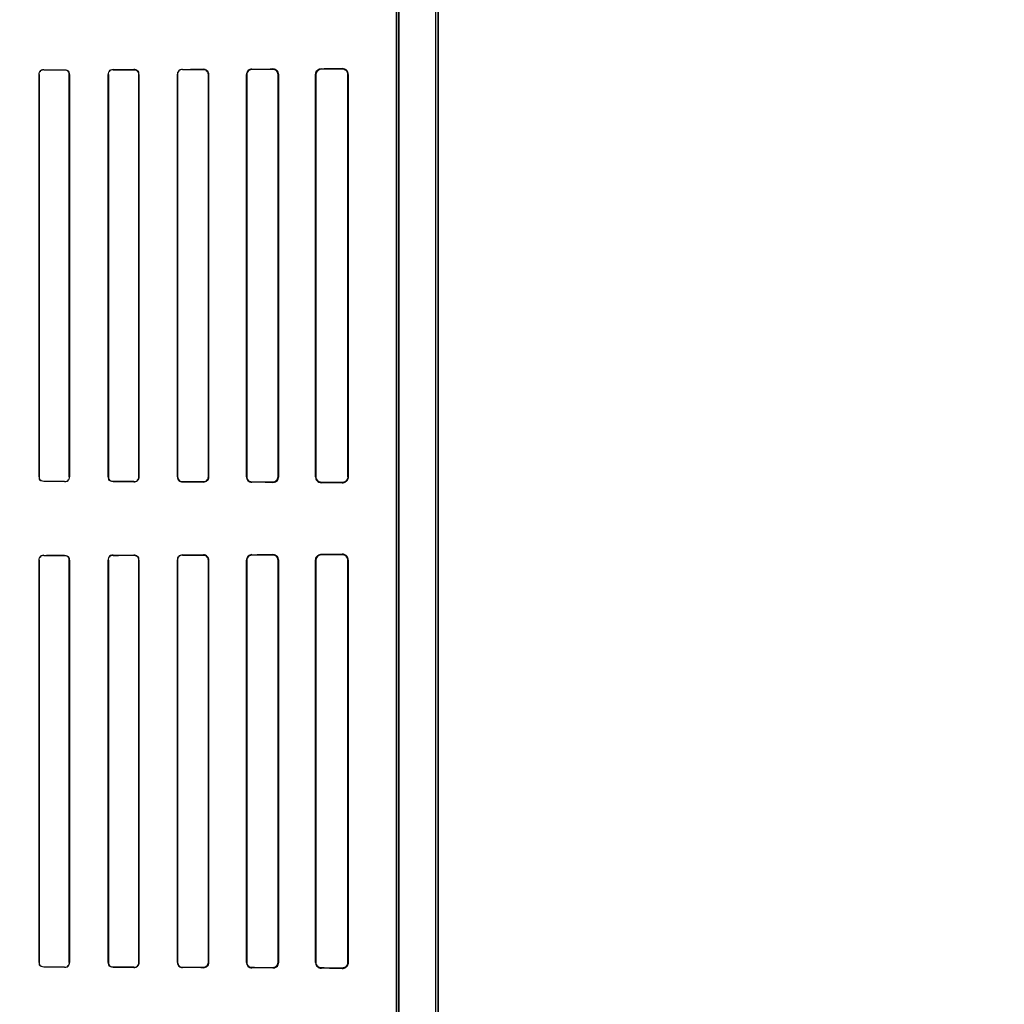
# Model space of a CAD drawing. Header units: millimetres. Extents: x 0 to 297, y 0 to 210.
# Tile 326 of 401: x 242.392 to 242.747, y 157.144 to 157.499. Entities that reach past the tile are written whole.
import ezdxf

# ---------------------------------------------------------------- set-up
doc = ezdxf.new("R2010")
doc.units = ezdxf.units.MM
doc.header["$LTSCALE"] = 16.335
doc.layers.get('0').update_dxf_attribs({"linetype": 'CONTINUOUS'})
for name, color, linetype in [('AXES_REF', 7, 'CONTINUOUS'), ('INTFCLR_1', 7, 'CONTINUOUS'), ('INTFCLR_72935', 7, 'CONTINUOUS')]:
    doc.layers.add(name, color=color, linetype=linetype)

msp = doc.modelspace()

# ---------------------------------------------------------------- linework, layer by layer
at = {"color": 7, "linetype": 'Continuous'}
for radius in [4.84791, 4.8475, 4.81646]:
    msp.add_circle((241.50691, 154.95648), radius, dxfattribs=at)
msp.add_arc((241.50691, 154.95648), 4.8, 278.27713, 261.72287, dxfattribs=at)
at = {"layer": 'AXES_REF', "color": 9, "linetype": 'Continuous'}
msp.add_circle((241.50691, 154.95648), 2.96429, dxfattribs=at)
at = {"layer": 'AXES_REF', "color": 7, "linetype": 'Continuous'}
msp.add_arc((241.50691, 154.95648), 4.91, 113.08267, 66.91733, dxfattribs=at)
at = {"layer": 'AXES_REF', "color": 9, "linetype": 'Continuous'}
msp.add_arc((241.50691, 154.95648), 4.42226, 94.41181, 85.58819, dxfattribs=at)
at = {"layer": 'INTFCLR_1', "color": 6, "linetype": 'Continuous'}
for p, q in [((242.54195, 158.04148), (242.54195, 156.70647)), ((242.54283, 158.04147), (242.54283, 156.70647)), ((242.52783, 157.57527), (242.52783, 156.97268)), ((242.52871, 156.97268), (242.52871, 157.57527)), ((242.39909, 157.47897), (242.39909, 157.33397)), ((242.39915, 157.47897), (242.39915, 157.33397)), ((242.40998, 157.33397), (242.40998, 157.47897)), ((242.41004, 157.33397), (242.41004, 157.47897)), ((242.42403, 157.47897), (242.42403, 157.33397)), ((242.42409, 157.47897), (242.42409, 157.33397)), ((242.43504, 157.33397), (242.43504, 157.47897)), ((242.4351, 157.33397), (242.4351, 157.47897)), ((242.44895, 157.47897), (242.44895, 157.33397)), ((242.44902, 157.47897), (242.44902, 157.33397)), ((242.46011, 157.33397), (242.46011, 157.47897)), ((242.46019, 157.33397), (242.46019, 157.47897)), ((242.47386, 157.47897), (242.47386, 157.33397)), ((242.47394, 157.47897), (242.47394, 157.33397)), ((242.48521, 157.33397), (242.48521, 157.47897)), ((242.4853, 157.33397), (242.4853, 157.47897)), ((242.49872, 157.47897), (242.49872, 157.33397)), ((242.49882, 157.47897), (242.49882, 157.33397)), ((242.51035, 157.33397), (242.51035, 157.47897)), ((242.51047, 157.33397), (242.51047, 157.47897)), ((242.39909, 157.30397), (242.39909, 157.15897)), ((242.39915, 157.30397), (242.39915, 157.15897)), ((242.40998, 157.15897), (242.40998, 157.30397)), ((242.41004, 157.15897), (242.41004, 157.30397)), ((242.42403, 157.30397), (242.42403, 157.15897)), ((242.42409, 157.30397), (242.42409, 157.15897)), ((242.43504, 157.15897), (242.43504, 157.30397)), ((242.4351, 157.15897), (242.4351, 157.30397)), ((242.44895, 157.30397), (242.44895, 157.15897)), ((242.44902, 157.30397), (242.44902, 157.15897)), ((242.46011, 157.15897), (242.46011, 157.30397)), ((242.46019, 157.15897), (242.46019, 157.30397)), ((242.47386, 157.30397), (242.47386, 157.15897)), ((242.47394, 157.30397), (242.47394, 157.15897)), ((242.48521, 157.15897), (242.48521, 157.30397)), ((242.4853, 157.15897), (242.4853, 157.30397)), ((242.49872, 157.30397), (242.49872, 157.15897)), ((242.49882, 157.30397), (242.49882, 157.15897)), ((242.51035, 157.15897), (242.51035, 157.30397)), ((242.51047, 157.15897), (242.51047, 157.30397))]:
    msp.add_line(p, q, dxfattribs=at)
at = {"layer": 'INTFCLR_1', "color": 9, "linetype": 'Continuous'}
for p, q in [((242.39909, 157.47897), (242.39915, 157.47897)), ((242.4008, 157.48063), (242.4008, 157.48069)), ((242.4083, 157.48071), (242.4083, 157.48064)), ((242.40998, 157.47897), (242.41004, 157.47897)), ((242.42403, 157.47897), (242.42409, 157.47897)), ((242.4258, 157.48068), (242.4258, 157.48075)), ((242.4333, 157.48077), (242.4333, 157.4807)), ((242.43504, 157.47897), (242.4351, 157.47897)), ((242.44895, 157.47897), (242.44902, 157.47897)), ((242.4508, 157.48075), (242.4508, 157.48083)), ((242.4583, 157.48085), (242.4583, 157.48078)), ((242.46011, 157.47897), (242.46019, 157.47897)), ((242.47386, 157.47897), (242.47394, 157.47897)), ((242.4758, 157.48084), (242.4758, 157.48093)), ((242.4833, 157.48096), (242.4833, 157.48087)), ((242.48521, 157.47897), (242.4853, 157.47897)), ((242.49872, 157.47897), (242.49882, 157.47897)), ((242.5008, 157.48096), (242.5008, 157.48107)), ((242.5083, 157.48113), (242.5083, 157.481)), ((242.51035, 157.47897), (242.51047, 157.47897)), ((242.39915, 157.33397), (242.39909, 157.33397)), ((242.41004, 157.33397), (242.40998, 157.33397)), ((242.42409, 157.33397), (242.42403, 157.33397)), ((242.4351, 157.33397), (242.43504, 157.33397)), ((242.44902, 157.33397), (242.44895, 157.33397)), ((242.46019, 157.33397), (242.46011, 157.33397)), ((242.47394, 157.33397), (242.47386, 157.33397)), ((242.4853, 157.33397), (242.48521, 157.33397)), ((242.49882, 157.33397), (242.49872, 157.33397)), ((242.51047, 157.33397), (242.51035, 157.33397)), ((242.4008, 157.33225), (242.4008, 157.33231)), ((242.4083, 157.3323), (242.4083, 157.33224)), ((242.4258, 157.33219), (242.4258, 157.33226)), ((242.4333, 157.33224), (242.4333, 157.33217)), ((242.4508, 157.33212), (242.4508, 157.33219)), ((242.4583, 157.33216), (242.4583, 157.33209)), ((242.4758, 157.33202), (242.4758, 157.3321)), ((242.4833, 157.33207), (242.4833, 157.33198)), ((242.5008, 157.33187), (242.5008, 157.33198)), ((242.5083, 157.33194), (242.5083, 157.33182)), ((242.4008, 157.30563), (242.4008, 157.30569)), ((242.4083, 157.30571), (242.4083, 157.30564)), ((242.4258, 157.30568), (242.4258, 157.30575)), ((242.4333, 157.30577), (242.4333, 157.3057)), ((242.4508, 157.30575), (242.4508, 157.30583)), ((242.4583, 157.30585), (242.4583, 157.30578)), ((242.4758, 157.30584), (242.4758, 157.30593)), ((242.4833, 157.30596), (242.4833, 157.30587)), ((242.5008, 157.30596), (242.5008, 157.30607)), ((242.5083, 157.30613), (242.5083, 157.306)), ((242.39909, 157.30397), (242.39915, 157.30397)), ((242.40998, 157.30397), (242.41004, 157.30397)), ((242.42403, 157.30397), (242.42409, 157.30397)), ((242.43504, 157.30397), (242.4351, 157.30397)), ((242.44895, 157.30397), (242.44902, 157.30397)), ((242.46011, 157.30397), (242.46019, 157.30397)), ((242.47386, 157.30397), (242.47394, 157.30397)), ((242.48521, 157.30397), (242.4853, 157.30397)), ((242.49872, 157.30397), (242.49882, 157.30397)), ((242.51035, 157.30397), (242.51047, 157.30397)), ((242.39915, 157.15897), (242.39909, 157.15897)), ((242.4008, 157.15725), (242.4008, 157.15731)), ((242.4083, 157.1573), (242.4083, 157.15724)), ((242.41004, 157.15897), (242.40998, 157.15897)), ((242.42409, 157.15897), (242.42403, 157.15897)), ((242.4258, 157.15719), (242.4258, 157.15726)), ((242.4333, 157.15724), (242.4333, 157.15717)), ((242.4351, 157.15897), (242.43504, 157.15897)), ((242.44902, 157.15897), (242.44895, 157.15897)), ((242.4508, 157.15712), (242.4508, 157.15719)), ((242.4583, 157.15716), (242.4583, 157.15709)), ((242.46019, 157.15897), (242.46011, 157.15897)), ((242.47394, 157.15897), (242.47386, 157.15897)), ((242.4758, 157.15702), (242.4758, 157.1571)), ((242.4833, 157.15707), (242.4833, 157.15698)), ((242.4853, 157.15897), (242.48521, 157.15897)), ((242.49882, 157.15897), (242.49872, 157.15897)), ((242.5008, 157.15687), (242.5008, 157.15698)), ((242.5083, 157.15694), (242.5083, 157.15682)), ((242.51047, 157.15897), (242.51035, 157.15897))]:
    msp.add_line(p, q, dxfattribs=at)
at = {"layer": 'INTFCLR_1', "color": 7, "linetype": 'Continuous'}
for p, q in [((242.48391, 157.48078), (242.4833, 157.48087)), ((242.45892, 157.33219), (242.4583, 157.33209)), ((242.4833, 157.33207), (242.48391, 157.33217)), ((242.48391, 157.30578), (242.4833, 157.30587)), ((242.50891, 157.30591), (242.5083, 157.306)), ((242.45892, 157.15719), (242.4583, 157.15709)), ((242.4833, 157.15707), (242.48391, 157.15717)), ((242.5083, 157.15694), (242.50891, 157.15703))]:
    msp.add_line(p, q, dxfattribs=at)
at = {"layer": 'INTFCLR_1', "color": 6, "linetype": 'Continuous'}
for centre, major_axis, start_param, end_param in [((242.26705, 157.48147), (0.26078, 0), -1.032246, -0.998394), ((242.26705, 157.48147), (0.27578, 0), -1.064439, -1.033062), ((242.26705, 157.48147), (0.26078, 0), -0.9163, -0.879521), ((242.26705, 157.48147), (0.27578, 0), -0.9574, -0.923735), ((242.26705, 157.48147), (0.26078, 0), -0.788898, -0.747504), ((242.26705, 157.48147), (0.27578, 0), -0.841558, -0.804464), ((242.26705, 157.48147), (0.26078, 0), -0.642675, -0.593022), ((242.26705, 157.48147), (0.27578, 0), -0.712156, -0.66947), ((242.26705, 157.48147), (0.26078, 0), -0.4593, -0.389436), ((242.26705, 157.48147), (0.27578, 0), -0.559335, -0.505765), ((242.26705, 157.33147), (0.27578, 0), 1.033062, 1.064439), ((242.26705, 157.33147), (0.26078, 0), 0.998394, 1.032246), ((242.26705, 157.33147), (0.27578, 0), 0.923735, 0.9574), ((242.26705, 157.33147), (0.26078, 0), 0.879521, 0.9163), ((242.26705, 157.33147), (0.27578, 0), 0.804464, 0.841558), ((242.26705, 157.33147), (0.26078, 0), 0.747504, 0.788898), ((242.26705, 157.33147), (0.27578, 0), 0.66947, 0.712156), ((242.26705, 157.33147), (0.26078, 0), 0.593022, 0.642675), ((242.26705, 157.33147), (0.27578, 0), 0.505765, 0.559335), ((242.26705, 157.33147), (0.26078, 0), 0.389436, 0.4593), ((242.26705, 157.30647), (0.26078, 0), -1.032246, -0.998394), ((242.26705, 157.30647), (0.27578, 0), -1.064439, -1.033062), ((242.26705, 157.30647), (0.26078, 0), -0.9163, -0.879521), ((242.26705, 157.30647), (0.27578, 0), -0.9574, -0.923735), ((242.26705, 157.30647), (0.26078, 0), -0.788898, -0.747504), ((242.26705, 157.30647), (0.27578, 0), -0.841558, -0.804464), ((242.26705, 157.30647), (0.26078, 0), -0.642675, -0.593022), ((242.26705, 157.30647), (0.27578, 0), -0.712156, -0.66947), ((242.26705, 157.30647), (0.26078, 0), -0.4593, -0.389436), ((242.26705, 157.30647), (0.27578, 0), -0.559335, -0.505765), ((242.26705, 157.15647), (0.27578, 0), 1.033062, 1.064439), ((242.26705, 157.15647), (0.26078, 0), 0.998394, 1.032246), ((242.26705, 157.15647), (0.27578, 0), 0.923735, 0.9574), ((242.26705, 157.15647), (0.26078, 0), 0.879521, 0.9163), ((242.26705, 157.15647), (0.27578, 0), 0.804464, 0.841558), ((242.26705, 157.15647), (0.26078, 0), 0.747504, 0.788898), ((242.26705, 157.15647), (0.27578, 0), 0.66947, 0.712156), ((242.26705, 157.15647), (0.26078, 0), 0.593022, 0.642675), ((242.26705, 157.15647), (0.27578, 0), 0.505765, 0.559335), ((242.26705, 157.15647), (0.26078, 0), 0.389436, 0.4593)]:
    msp.add_ellipse(centre, major_axis=major_axis, ratio=0.003491, start_param=start_param, end_param=end_param, dxfattribs=at)
for points in [[(242.4008, 157.48063), (242.40026, 157.48063), (242.39939, 157.48038), (242.39939, 157.47984)], [(242.4008, 157.48069), (242.40029, 157.48069), (242.39944, 157.48052), (242.39944, 157.48002)], [(242.40998, 157.47897), (242.40998, 157.47942), (242.40988, 157.48021), (242.40943, 157.48021)], [(242.41004, 157.47897), (242.41004, 157.47943), (242.40995, 157.48024), (242.40948, 157.48024)], [(242.4258, 157.48075), (242.42527, 157.48075), (242.42437, 157.48056), (242.42437, 157.48002)], [(242.4258, 157.48068), (242.42529, 157.48068), (242.42443, 157.48051), (242.42443, 157.48)], [(242.43504, 157.47897), (242.43504, 157.47942), (242.43496, 157.48022), (242.4345, 157.48022)], [(242.4508, 157.48075), (242.45032, 157.48075), (242.44949, 157.48065), (242.44949, 157.48018)], [(242.39909, 157.33397), (242.39909, 157.33351), (242.39918, 157.3327), (242.39964, 157.3327)], [(242.39915, 157.33397), (242.39915, 157.33352), (242.39924, 157.33274), (242.39969, 157.33274)], [(242.42403, 157.33397), (242.42403, 157.33351), (242.42411, 157.33269), (242.42458, 157.33269)], [(242.42409, 157.33397), (242.42409, 157.33352), (242.42418, 157.33273), (242.42463, 157.33272)], [(242.4083, 157.3323), (242.4088, 157.3323), (242.40963, 157.33246), (242.40963, 157.33295)], [(242.4083, 157.33224), (242.40882, 157.33224), (242.40969, 157.33241), (242.40969, 157.33292)], [(242.4333, 157.33224), (242.43382, 157.33224), (242.4347, 157.33242), (242.4347, 157.33294)], [(242.4008, 157.30563), (242.40026, 157.30563), (242.39939, 157.30538), (242.39939, 157.30484)], [(242.4008, 157.30569), (242.40029, 157.30569), (242.39944, 157.30552), (242.39944, 157.30502)], [(242.40998, 157.30397), (242.40998, 157.30442), (242.40988, 157.30521), (242.40943, 157.30521)], [(242.41004, 157.30397), (242.41004, 157.30443), (242.40995, 157.30524), (242.40948, 157.30524)], [(242.4258, 157.30575), (242.42527, 157.30575), (242.42437, 157.30556), (242.42437, 157.30502)], [(242.4258, 157.30568), (242.42529, 157.30568), (242.42443, 157.30551), (242.42443, 157.305)], [(242.43504, 157.30397), (242.43504, 157.30442), (242.43496, 157.30522), (242.4345, 157.30522)], [(242.4508, 157.30575), (242.45032, 157.30575), (242.44949, 157.30565), (242.44949, 157.30518)], [(242.39909, 157.15897), (242.39909, 157.15851), (242.39918, 157.1577), (242.39964, 157.1577)], [(242.39915, 157.15897), (242.39915, 157.15852), (242.39924, 157.15774), (242.39969, 157.15774)], [(242.4083, 157.1573), (242.4088, 157.1573), (242.40963, 157.15746), (242.40963, 157.15795)], [(242.4083, 157.15724), (242.40882, 157.15724), (242.40969, 157.15741), (242.40969, 157.15792)], [(242.42403, 157.15897), (242.42403, 157.15851), (242.42411, 157.15769), (242.42458, 157.15769)], [(242.42409, 157.15897), (242.42409, 157.15852), (242.42418, 157.15773), (242.42463, 157.15772)], [(242.4333, 157.15724), (242.43382, 157.15724), (242.4347, 157.15742), (242.4347, 157.15794)]]:
    msp.add_open_spline(points, degree=3, dxfattribs=at)
for points, knots in [([(242.4351, 157.47897), (242.4351, 157.47944), (242.43471, 157.48039), (242.43376, 157.48077), (242.4333, 157.48077)], [0, 0, 0, 0, 0.505817, 1, 1, 1, 1]), ([(242.4508, 157.48083), (242.45032, 157.48082), (242.44934, 157.48042), (242.44895, 157.47944), (242.44895, 157.47897)], [0, 0, 0, 0, 0.507763, 1, 1, 1, 1]), ([(242.46019, 157.47897), (242.46019, 157.47943), (242.45981, 157.48043), (242.4588, 157.48085), (242.4583, 157.48085)], [0, 0, 0, 0, 0.479865, 1, 1, 1, 1]), ([(242.46011, 157.47897), (242.46011, 157.47943), (242.45973, 157.48039), (242.45877, 157.48078), (242.4583, 157.48078)], [0, 0, 0, 0, 0.493347, 1, 1, 1, 1]), ([(242.4758, 157.48093), (242.47532, 157.48092), (242.47429, 157.48052), (242.47386, 157.47948), (242.47386, 157.47897)], [0, 0, 0, 0, 0.483896, 1, 1, 1, 1]), ([(242.4758, 157.48084), (242.47535, 157.48084), (242.47437, 157.48047), (242.47394, 157.47948), (242.47394, 157.47897)], [0, 0, 0, 0, 0.468636, 1, 1, 1, 1]), ([(242.4853, 157.47897), (242.4853, 157.47942), (242.48494, 157.48047), (242.48387, 157.48097), (242.4833, 157.48096)], [0, 0, 0, 0, 0.44214, 1, 1, 1, 1]), ([(242.49872, 157.47897), (242.49872, 157.47944), (242.49908, 157.48053), (242.5002, 157.48106), (242.5008, 157.48107)], [0, 0, 0, 0, 0.43614, 1, 1, 1, 1]), ([(242.5008, 157.48096), (242.50035, 157.48096), (242.49931, 157.48059), (242.49882, 157.47953), (242.49882, 157.47897)], [0, 0, 0, 0, 0.446827, 1, 1, 1, 1]), ([(242.51047, 157.47897), (242.51047, 157.47943), (242.51012, 157.48056), (242.50895, 157.48113), (242.5083, 157.48113)], [0, 0, 0, 0, 0.415345, 1, 1, 1, 1]), ([(242.51035, 157.47897), (242.51035, 157.47946), (242.50994, 157.48054), (242.50885, 157.48101), (242.5083, 157.481)], [0, 0, 0, 0, 0.471125, 1, 1, 1, 1]), ([(242.4333, 157.33217), (242.43375, 157.33217), (242.43471, 157.33255), (242.4351, 157.3335), (242.4351, 157.33397)], [0, 0, 0, 0, 0.492785, 1, 1, 1, 1]), ([(242.44895, 157.33397), (242.44895, 157.3335), (242.44934, 157.33252), (242.45032, 157.33212), (242.4508, 157.33212)], [0, 0, 0, 0, 0.493956, 1, 1, 1, 1]), ([(242.44902, 157.33397), (242.44902, 157.33351), (242.44941, 157.33257), (242.45035, 157.33219), (242.4508, 157.33219)], [0, 0, 0, 0, 0.502704, 1, 1, 1, 1]), ([(242.4583, 157.33216), (242.45877, 157.33216), (242.45973, 157.33255), (242.46011, 157.33352), (242.46011, 157.33397)], [0, 0, 0, 0, 0.507362, 1, 1, 1, 1]), ([(242.47386, 157.33397), (242.47386, 157.33351), (242.47423, 157.33248), (242.47527, 157.33202), (242.4758, 157.33202)], [0, 0, 0, 0, 0.461169, 1, 1, 1, 1]), ([(242.47394, 157.33397), (242.47394, 157.33352), (242.47431, 157.33253), (242.4753, 157.3321), (242.4758, 157.3321)], [0, 0, 0, 0, 0.47628, 1, 1, 1, 1]), ([(242.4833, 157.33198), (242.48375, 157.33198), (242.4848, 157.33233), (242.4853, 157.3334), (242.4853, 157.33397)], [0, 0, 0, 0, 0.443199, 1, 1, 1, 1]), ([(242.49872, 157.33397), (242.49872, 157.33351), (242.49908, 157.33241), (242.5002, 157.33188), (242.5008, 157.33187)], [0, 0, 0, 0, 0.43613, 1, 1, 1, 1]), ([(242.49882, 157.33397), (242.49882, 157.33347), (242.49924, 157.33242), (242.50029, 157.33198), (242.5008, 157.33198)], [0, 0, 0, 0, 0.494507, 1, 1, 1, 1]), ([(242.5083, 157.33182), (242.50878, 157.33181), (242.50993, 157.33219), (242.51047, 157.33335), (242.51047, 157.33397)], [0, 0, 0, 0, 0.438781, 1, 1, 1, 1]), ([(242.51035, 157.33397), (242.51035, 157.33348), (242.50994, 157.3324), (242.50885, 157.33193), (242.5083, 157.33194)], [0, 0, 0, 0, 0.471262, 1, 1, 1, 1]), ([(242.4351, 157.30397), (242.4351, 157.30444), (242.43471, 157.30539), (242.43376, 157.30577), (242.4333, 157.30577)], [0, 0, 0, 0, 0.505818, 1, 1, 1, 1]), ([(242.4508, 157.30583), (242.45032, 157.30582), (242.44934, 157.30542), (242.44895, 157.30444), (242.44895, 157.30397)], [0, 0, 0, 0, 0.507763, 1, 1, 1, 1]), ([(242.46019, 157.30397), (242.46019, 157.30443), (242.45981, 157.30543), (242.4588, 157.30585), (242.4583, 157.30585)], [0, 0, 0, 0, 0.479865, 1, 1, 1, 1]), ([(242.46011, 157.30397), (242.46011, 157.30443), (242.45973, 157.30539), (242.45877, 157.30578), (242.4583, 157.30578)], [0, 0, 0, 0, 0.493347, 1, 1, 1, 1]), ([(242.4758, 157.30593), (242.47532, 157.30592), (242.47429, 157.30552), (242.47386, 157.30448), (242.47386, 157.30397)], [0, 0, 0, 0, 0.483896, 1, 1, 1, 1]), ([(242.4758, 157.30584), (242.47535, 157.30584), (242.47437, 157.30547), (242.47394, 157.30448), (242.47394, 157.30397)], [0, 0, 0, 0, 0.468636, 1, 1, 1, 1]), ([(242.4853, 157.30397), (242.4853, 157.30442), (242.48494, 157.30547), (242.48387, 157.30597), (242.4833, 157.30596)], [0, 0, 0, 0, 0.44214, 1, 1, 1, 1]), ([(242.49872, 157.30397), (242.49872, 157.30444), (242.49908, 157.30553), (242.5002, 157.30606), (242.5008, 157.30607)], [0, 0, 0, 0, 0.436139, 1, 1, 1, 1]), ([(242.5008, 157.30596), (242.50035, 157.30596), (242.49931, 157.30559), (242.49882, 157.30453), (242.49882, 157.30397)], [0, 0, 0, 0, 0.446827, 1, 1, 1, 1]), ([(242.51047, 157.30397), (242.51047, 157.30443), (242.51012, 157.30556), (242.50895, 157.30613), (242.5083, 157.30613)], [0, 0, 0, 0, 0.415345, 1, 1, 1, 1]), ([(242.4333, 157.15717), (242.43375, 157.15717), (242.43471, 157.15755), (242.4351, 157.1585), (242.4351, 157.15897)], [0, 0, 0, 0, 0.492783, 1, 1, 1, 1]), ([(242.44895, 157.15897), (242.44895, 157.1585), (242.44934, 157.15752), (242.45032, 157.15712), (242.4508, 157.15712)], [0, 0, 0, 0, 0.493955, 1, 1, 1, 1]), ([(242.44902, 157.15897), (242.44902, 157.15851), (242.44941, 157.15757), (242.45035, 157.15719), (242.4508, 157.15719)], [0, 0, 0, 0, 0.502702, 1, 1, 1, 1]), ([(242.4583, 157.15716), (242.45877, 157.15716), (242.45973, 157.15755), (242.46011, 157.15852), (242.46011, 157.15897)], [0, 0, 0, 0, 0.507363, 1, 1, 1, 1]), ([(242.47386, 157.15897), (242.47386, 157.15851), (242.47423, 157.15748), (242.47527, 157.15702), (242.4758, 157.15702)], [0, 0, 0, 0, 0.461169, 1, 1, 1, 1]), ([(242.47394, 157.15897), (242.47394, 157.15852), (242.47431, 157.15753), (242.4753, 157.1571), (242.4758, 157.1571)], [0, 0, 0, 0, 0.47628, 1, 1, 1, 1]), ([(242.4833, 157.15698), (242.48375, 157.15698), (242.4848, 157.15733), (242.4853, 157.1584), (242.4853, 157.15897)], [0, 0, 0, 0, 0.443199, 1, 1, 1, 1]), ([(242.49872, 157.15897), (242.49872, 157.15851), (242.49908, 157.15741), (242.5002, 157.15688), (242.5008, 157.15687)], [0, 0, 0, 0, 0.43613, 1, 1, 1, 1]), ([(242.49882, 157.15897), (242.49882, 157.15847), (242.49924, 157.15742), (242.50029, 157.15698), (242.5008, 157.15698)], [0, 0, 0, 0, 0.494507, 1, 1, 1, 1]), ([(242.5083, 157.15682), (242.50878, 157.15681), (242.50993, 157.15719), (242.51047, 157.15835), (242.51047, 157.15897)], [0, 0, 0, 0, 0.438781, 1, 1, 1, 1])]:
    msp.add_open_spline(points, degree=3, knots=knots, dxfattribs=at)
at = {"layer": 'INTFCLR_1', "color": 7, "linetype": 'Continuous'}
for points, knots in [([(242.48521, 157.47897), (242.48521, 157.47948), (242.48477, 157.48051), (242.48376, 157.48087), (242.4833, 157.48087)], [0, 0, 0, 0, 0.524903, 1, 1, 1, 1]), ([(242.4583, 157.33209), (242.45879, 157.33209), (242.4598, 157.3325), (242.46019, 157.3335), (242.46019, 157.33397)], [0, 0, 0, 0, 0.511873, 1, 1, 1, 1]), ([(242.4833, 157.33207), (242.48376, 157.33207), (242.48477, 157.33243), (242.48521, 157.33346), (242.48521, 157.33397)], [0, 0, 0, 0, 0.470754, 1, 1, 1, 1]), ([(242.48521, 157.30397), (242.48521, 157.30448), (242.48477, 157.30551), (242.48376, 157.30587), (242.4833, 157.30587)], [0, 0, 0, 0, 0.524903, 1, 1, 1, 1]), ([(242.51035, 157.30397), (242.51035, 157.30447), (242.50993, 157.30556), (242.50884, 157.306), (242.5083, 157.306)], [0, 0, 0, 0, 0.479798, 1, 1, 1, 1]), ([(242.4583, 157.15709), (242.45879, 157.15709), (242.4598, 157.1575), (242.46019, 157.1585), (242.46019, 157.15897)], [0, 0, 0, 0, 0.511873, 1, 1, 1, 1]), ([(242.4833, 157.15707), (242.48376, 157.15707), (242.48477, 157.15743), (242.48521, 157.15846), (242.48521, 157.15897)], [0, 0, 0, 0, 0.470755, 1, 1, 1, 1]), ([(242.5083, 157.15694), (242.50879, 157.15694), (242.50988, 157.15733), (242.51035, 157.15842), (242.51035, 157.15897)], [0, 0, 0, 0, 0.472976, 1, 1, 1, 1])]:
    msp.add_open_spline(points, degree=3, knots=knots, dxfattribs=at)
for points in [[(242.48521, 157.47897), (242.48521, 157.47951), (242.48504, 157.48026), (242.48453, 157.48043)], [(242.46019, 157.33397), (242.46019, 157.33344), (242.46002, 157.33271), (242.45953, 157.33254)], [(242.48391, 157.33217), (242.48441, 157.33233), (242.48506, 157.33271), (242.48506, 157.33323)], [(242.48521, 157.30397), (242.48521, 157.30451), (242.48504, 157.30526), (242.48453, 157.30543)], [(242.51035, 157.30397), (242.51035, 157.30447), (242.51028, 157.30521), (242.50981, 157.30535)], [(242.46019, 157.15897), (242.46019, 157.15844), (242.46002, 157.15771), (242.45953, 157.15754)], [(242.48391, 157.15717), (242.48441, 157.15733), (242.48506, 157.15771), (242.48506, 157.15823)], [(242.50891, 157.15703), (242.50935, 157.15716), (242.51002, 157.1574), (242.51002, 157.15786)]]:
    msp.add_open_spline(points, degree=3, dxfattribs=at)
at = {"layer": 'INTFCLR_72935', "color": 6, "linetype": 'Continuous'}
for p, q in [((242.54195, 158.04149), (242.54195, 156.70647)), ((242.54283, 156.70647), (242.54283, 158.04147)), ((242.52783, 156.97121), (242.52783, 157.57673)), ((242.52871, 157.57763), (242.52871, 156.97032)), ((242.39909, 157.33397), (242.39909, 157.47897)), ((242.39915, 157.33397), (242.39915, 157.47897)), ((242.40998, 157.47897), (242.40998, 157.33397)), ((242.41004, 157.47897), (242.41004, 157.33397)), ((242.42403, 157.33397), (242.42403, 157.47897)), ((242.42409, 157.33397), (242.42409, 157.47897)), ((242.43504, 157.47897), (242.43504, 157.33397)), ((242.4351, 157.47897), (242.4351, 157.33397)), ((242.44895, 157.33397), (242.44895, 157.47897)), ((242.44902, 157.33397), (242.44902, 157.47897)), ((242.46011, 157.47897), (242.46011, 157.33397)), ((242.46019, 157.47897), (242.46019, 157.33397)), ((242.47386, 157.33397), (242.47386, 157.47897)), ((242.47394, 157.33397), (242.47394, 157.47897)), ((242.48521, 157.47897), (242.48521, 157.33397)), ((242.4853, 157.47897), (242.4853, 157.33397)), ((242.49872, 157.33397), (242.49872, 157.47897)), ((242.49882, 157.33397), (242.49882, 157.47897)), ((242.51035, 157.47897), (242.51035, 157.33397)), ((242.51047, 157.47897), (242.51047, 157.33397)), ((242.39909, 157.15897), (242.39909, 157.30397)), ((242.39915, 157.15897), (242.39915, 157.30397)), ((242.40998, 157.30397), (242.40998, 157.15897)), ((242.41004, 157.30397), (242.41004, 157.15897)), ((242.42403, 157.15897), (242.42403, 157.30397)), ((242.42409, 157.15897), (242.42409, 157.30397)), ((242.43504, 157.30397), (242.43504, 157.15897)), ((242.4351, 157.30397), (242.4351, 157.15897)), ((242.44895, 157.15897), (242.44895, 157.30397)), ((242.44902, 157.15897), (242.44902, 157.30397)), ((242.46011, 157.30397), (242.46011, 157.15897)), ((242.46019, 157.30397), (242.46019, 157.15897)), ((242.47386, 157.15897), (242.47386, 157.30397)), ((242.47394, 157.15897), (242.47394, 157.30397)), ((242.48521, 157.30397), (242.48521, 157.15897)), ((242.4853, 157.30397), (242.4853, 157.15897)), ((242.49872, 157.15897), (242.49872, 157.30397)), ((242.49882, 157.15897), (242.49882, 157.30397)), ((242.51035, 157.30397), (242.51035, 157.15897)), ((242.51047, 157.30397), (242.51047, 157.15897))]:
    msp.add_line(p, q, dxfattribs=at)
at = {"layer": 'INTFCLR_72935', "color": 9, "linetype": 'Continuous'}
for p, q in [((242.39915, 157.47897), (242.39909, 157.47897)), ((242.4008, 157.48069), (242.4008, 157.48063)), ((242.4083, 157.48064), (242.4083, 157.48071)), ((242.41004, 157.47897), (242.40998, 157.47897)), ((242.42409, 157.47897), (242.42403, 157.47897)), ((242.4258, 157.48075), (242.4258, 157.48068)), ((242.4333, 157.4807), (242.4333, 157.48077)), ((242.4351, 157.47897), (242.43504, 157.47897)), ((242.44902, 157.47897), (242.44895, 157.47897)), ((242.4508, 157.48083), (242.4508, 157.48075)), ((242.4583, 157.48078), (242.4583, 157.48085)), ((242.46019, 157.47897), (242.46011, 157.47897)), ((242.47394, 157.47897), (242.47386, 157.47897)), ((242.4758, 157.48093), (242.4758, 157.48084)), ((242.4833, 157.48087), (242.4833, 157.48096)), ((242.4853, 157.47897), (242.48521, 157.47897)), ((242.49882, 157.47897), (242.49872, 157.47897)), ((242.5008, 157.48107), (242.5008, 157.48096)), ((242.5083, 157.481), (242.5083, 157.48113)), ((242.51047, 157.47897), (242.51035, 157.47897)), ((242.39909, 157.33397), (242.39915, 157.33397)), ((242.40998, 157.33397), (242.41004, 157.33397)), ((242.42403, 157.33397), (242.42409, 157.33397)), ((242.43504, 157.33397), (242.4351, 157.33397)), ((242.44895, 157.33397), (242.44902, 157.33397)), ((242.46011, 157.33397), (242.46019, 157.33397)), ((242.47386, 157.33397), (242.47394, 157.33397)), ((242.48521, 157.33397), (242.4853, 157.33397)), ((242.49872, 157.33397), (242.49882, 157.33397)), ((242.51035, 157.33397), (242.51047, 157.33397)), ((242.4008, 157.33231), (242.4008, 157.33225)), ((242.4083, 157.33224), (242.4083, 157.3323)), ((242.4258, 157.33226), (242.4258, 157.33219)), ((242.4333, 157.33217), (242.4333, 157.33224)), ((242.4508, 157.33219), (242.4508, 157.33212)), ((242.4583, 157.33209), (242.4583, 157.33216)), ((242.4758, 157.3321), (242.4758, 157.33202)), ((242.4833, 157.33198), (242.4833, 157.33207)), ((242.5008, 157.33198), (242.5008, 157.33187)), ((242.5083, 157.33182), (242.5083, 157.33194)), ((242.4008, 157.30569), (242.4008, 157.30563)), ((242.4083, 157.30564), (242.4083, 157.30571)), ((242.4258, 157.30575), (242.4258, 157.30568)), ((242.4333, 157.3057), (242.4333, 157.30577)), ((242.4508, 157.30583), (242.4508, 157.30575)), ((242.4583, 157.30578), (242.4583, 157.30585)), ((242.4758, 157.30593), (242.4758, 157.30584)), ((242.4833, 157.30587), (242.4833, 157.30596)), ((242.5008, 157.30607), (242.5008, 157.30596)), ((242.5083, 157.306), (242.5083, 157.30613)), ((242.39915, 157.30397), (242.39909, 157.30397)), ((242.41004, 157.30397), (242.40998, 157.30397)), ((242.42409, 157.30397), (242.42403, 157.30397)), ((242.4351, 157.30397), (242.43504, 157.30397)), ((242.44902, 157.30397), (242.44895, 157.30397)), ((242.46019, 157.30397), (242.46011, 157.30397)), ((242.47394, 157.30397), (242.47386, 157.30397)), ((242.4853, 157.30397), (242.48521, 157.30397)), ((242.49882, 157.30397), (242.49872, 157.30397)), ((242.51047, 157.30397), (242.51035, 157.30397)), ((242.39909, 157.15897), (242.39915, 157.15897)), ((242.4008, 157.15731), (242.4008, 157.15725)), ((242.4083, 157.15724), (242.4083, 157.1573)), ((242.40998, 157.15897), (242.41004, 157.15897)), ((242.42403, 157.15897), (242.42409, 157.15897)), ((242.4258, 157.15726), (242.4258, 157.15719)), ((242.4333, 157.15717), (242.4333, 157.15724)), ((242.43504, 157.15897), (242.4351, 157.15897)), ((242.44895, 157.15897), (242.44902, 157.15897)), ((242.4508, 157.15719), (242.4508, 157.15712)), ((242.4583, 157.15709), (242.4583, 157.15716)), ((242.46011, 157.15897), (242.46019, 157.15897)), ((242.47386, 157.15897), (242.47394, 157.15897)), ((242.4758, 157.1571), (242.4758, 157.15702)), ((242.4833, 157.15698), (242.4833, 157.15707)), ((242.48521, 157.15897), (242.4853, 157.15897)), ((242.49872, 157.15897), (242.49882, 157.15897)), ((242.5008, 157.15698), (242.5008, 157.15687)), ((242.5083, 157.15682), (242.5083, 157.15694)), ((242.51035, 157.15897), (242.51047, 157.15897))]:
    msp.add_line(p, q, dxfattribs=at)
at = {"layer": 'INTFCLR_72935', "color": 7, "linetype": 'Continuous'}
for p, q in [((242.45892, 157.48075), (242.4583, 157.48085)), ((242.48392, 157.48087), (242.4833, 157.48096)), ((242.4833, 157.48087), (242.48391, 157.48078)), ((242.5083, 157.481), (242.50891, 157.48091)), ((242.48391, 157.33217), (242.4833, 157.33207)), ((242.4833, 157.33198), (242.48392, 157.33208)), ((242.50891, 157.33203), (242.5083, 157.33194)), ((242.45892, 157.30575), (242.4583, 157.30585)), ((242.48392, 157.30587), (242.4833, 157.30596)), ((242.4833, 157.30587), (242.48391, 157.30578)), ((242.5083, 157.306), (242.50891, 157.30591)), ((242.48391, 157.15717), (242.4833, 157.15707)), ((242.4833, 157.15698), (242.48392, 157.15708)), ((242.50891, 157.15703), (242.5083, 157.15694))]:
    msp.add_line(p, q, dxfattribs=at)
at = {"layer": 'INTFCLR_72935', "color": 6, "linetype": 'Continuous'}
for centre, major_axis, start_param, end_param in [((242.26705, 157.48147), (0.26078, 0), -1.032246, -0.998394), ((242.26705, 157.48147), (0.27578, 0), -1.064439, -1.033062), ((242.26705, 157.48147), (0.26078, 0), -0.9163, -0.879521), ((242.26705, 157.48147), (0.27578, 0), -0.9574, -0.923735), ((242.26705, 157.48147), (0.26078, 0), -0.788898, -0.747504), ((242.26705, 157.48147), (0.27578, 0), -0.841558, -0.804464), ((242.26705, 157.48147), (0.26078, 0), -0.642675, -0.593022), ((242.26705, 157.48147), (0.27578, 0), -0.712156, -0.66947), ((242.26705, 157.48147), (0.26078, 0), -0.4593, -0.389436), ((242.26705, 157.48147), (0.27578, 0), -0.559335, -0.505765), ((242.26705, 157.33147), (0.27578, 0), 1.033062, 1.064439), ((242.26705, 157.33147), (0.26078, 0), 0.998394, 1.032246), ((242.26705, 157.33147), (0.27578, 0), 0.923735, 0.9574), ((242.26705, 157.33147), (0.26078, 0), 0.879521, 0.9163), ((242.26705, 157.33147), (0.27578, 0), 0.804464, 0.841558), ((242.26705, 157.33147), (0.26078, 0), 0.747504, 0.788898), ((242.26705, 157.33147), (0.27578, 0), 0.66947, 0.712156), ((242.26705, 157.33147), (0.26078, 0), 0.593022, 0.642675), ((242.26705, 157.33147), (0.27578, 0), 0.505765, 0.559335), ((242.26705, 157.33147), (0.26078, 0), 0.389436, 0.4593), ((242.26705, 157.30647), (0.26078, 0), -1.032246, -0.998394), ((242.26705, 157.30647), (0.27578, 0), -1.064439, -1.033062), ((242.26705, 157.30647), (0.26078, 0), -0.9163, -0.879521), ((242.26705, 157.30647), (0.27578, 0), -0.9574, -0.923735), ((242.26705, 157.30647), (0.26078, 0), -0.788898, -0.747504), ((242.26705, 157.30647), (0.27578, 0), -0.841558, -0.804464), ((242.26705, 157.30647), (0.26078, 0), -0.642675, -0.593022), ((242.26705, 157.30647), (0.27578, 0), -0.712156, -0.66947), ((242.26705, 157.30647), (0.26078, 0), -0.4593, -0.389436), ((242.26705, 157.30647), (0.27578, 0), -0.559335, -0.505765), ((242.26705, 157.15647), (0.27578, 0), 1.033062, 1.064439), ((242.26705, 157.15647), (0.26078, 0), 0.998394, 1.032246), ((242.26705, 157.15647), (0.27578, 0), 0.923735, 0.9574), ((242.26705, 157.15647), (0.26078, 0), 0.879521, 0.9163), ((242.26705, 157.15647), (0.27578, 0), 0.804464, 0.841558), ((242.26705, 157.15647), (0.26078, 0), 0.747504, 0.788898), ((242.26705, 157.15647), (0.27578, 0), 0.66947, 0.712156), ((242.26705, 157.15647), (0.26078, 0), 0.593022, 0.642675), ((242.26705, 157.15647), (0.27578, 0), 0.505765, 0.559335), ((242.26705, 157.15647), (0.26078, 0), 0.389436, 0.4593)]:
    msp.add_ellipse(centre, major_axis=major_axis, ratio=0.003491, start_param=start_param, end_param=end_param, dxfattribs=at)
for points in [[(242.39915, 157.47897), (242.39915, 157.47942), (242.39925, 157.48021), (242.3997, 157.48021)], [(242.4008, 157.48069), (242.40029, 157.48069), (242.39943, 157.48052), (242.39943, 157.48)], [(242.4083, 157.48064), (242.4088, 157.48065), (242.40963, 157.48048), (242.40963, 157.47999)], [(242.41004, 157.47897), (242.41004, 157.47944), (242.40994, 157.48026), (242.40947, 157.48026)], [(242.42409, 157.47897), (242.42409, 157.47943), (242.42418, 157.48022), (242.42464, 157.48023)], [(242.4258, 157.48075), (242.42526, 157.48075), (242.42436, 157.48055), (242.42436, 157.48001)], [(242.4333, 157.4807), (242.43383, 157.4807), (242.43471, 157.48051), (242.43471, 157.47998)], [(242.4351, 157.47897), (242.4351, 157.47944), (242.43502, 157.48027), (242.43455, 157.48027)], [(242.44902, 157.47897), (242.44902, 157.47943), (242.4491, 157.48024), (242.44956, 157.48024)], [(242.39909, 157.33397), (242.39909, 157.33351), (242.39919, 157.3327), (242.39965, 157.3327)], [(242.40998, 157.33397), (242.40998, 157.33352), (242.40988, 157.33272), (242.40942, 157.33272)], [(242.42403, 157.33397), (242.42403, 157.3335), (242.42411, 157.33268), (242.42458, 157.33268)], [(242.43504, 157.33397), (242.43504, 157.33351), (242.43495, 157.33271), (242.43449, 157.33271)], [(242.4008, 157.33231), (242.40026, 157.33231), (242.39939, 157.33257), (242.39939, 157.33311)], [(242.4083, 157.33224), (242.40882, 157.33224), (242.4097, 157.33242), (242.4097, 157.33294)], [(242.4258, 157.33226), (242.42528, 157.33226), (242.42442, 157.33245), (242.42442, 157.33296)], [(242.4508, 157.33219), (242.45034, 157.33219), (242.44954, 157.33226), (242.44954, 157.33272)], [(242.39915, 157.30397), (242.39915, 157.30442), (242.39925, 157.30521), (242.3997, 157.30521)], [(242.4008, 157.30569), (242.40029, 157.30569), (242.39943, 157.30552), (242.39943, 157.305)], [(242.4083, 157.30564), (242.4088, 157.30565), (242.40963, 157.30548), (242.40963, 157.30499)], [(242.41004, 157.30397), (242.41004, 157.30444), (242.40994, 157.30526), (242.40947, 157.30526)], [(242.42409, 157.30397), (242.42409, 157.30443), (242.42418, 157.30522), (242.42464, 157.30523)], [(242.4258, 157.30575), (242.42526, 157.30575), (242.42436, 157.30555), (242.42436, 157.30501)], [(242.4333, 157.3057), (242.43383, 157.3057), (242.43471, 157.30551), (242.43471, 157.30498)], [(242.4351, 157.30397), (242.4351, 157.30444), (242.43502, 157.30527), (242.43455, 157.30527)], [(242.44902, 157.30397), (242.44902, 157.30443), (242.4491, 157.30524), (242.44956, 157.30524)], [(242.39909, 157.15897), (242.39909, 157.15851), (242.39919, 157.1577), (242.39965, 157.1577)], [(242.4008, 157.15731), (242.40026, 157.15731), (242.39939, 157.15757), (242.39939, 157.15811)], [(242.4083, 157.15724), (242.40882, 157.15724), (242.4097, 157.15742), (242.4097, 157.15794)], [(242.40998, 157.15897), (242.40998, 157.15852), (242.40988, 157.15772), (242.40942, 157.15772)], [(242.42403, 157.15897), (242.42403, 157.1585), (242.42411, 157.15768), (242.42458, 157.15768)], [(242.4258, 157.15726), (242.42528, 157.15726), (242.42442, 157.15745), (242.42442, 157.15796)], [(242.43504, 157.15897), (242.43504, 157.15851), (242.43495, 157.15771), (242.43449, 157.15771)], [(242.4508, 157.15719), (242.45034, 157.15719), (242.44954, 157.15726), (242.44954, 157.15772)]]:
    msp.add_open_spline(points, degree=3, dxfattribs=at)
for points, knots in [([(242.4508, 157.48083), (242.45032, 157.48082), (242.44933, 157.48041), (242.44895, 157.47943), (242.44895, 157.47897)], [0, 0, 0, 0, 0.512282, 1, 1, 1, 1]), ([(242.4583, 157.48078), (242.45877, 157.48078), (242.45974, 157.48038), (242.46011, 157.47942), (242.46011, 157.47897)], [0, 0, 0, 0, 0.511057, 1, 1, 1, 1]), ([(242.4758, 157.48093), (242.47533, 157.48092), (242.4743, 157.48054), (242.47386, 157.4795), (242.47386, 157.47897)], [0, 0, 0, 0, 0.472258, 1, 1, 1, 1]), ([(242.47394, 157.47897), (242.47394, 157.47942), (242.47431, 157.48041), (242.4753, 157.48084), (242.4758, 157.48084)], [0, 0, 0, 0, 0.47628, 1, 1, 1, 1]), ([(242.49872, 157.47897), (242.49872, 157.47944), (242.49908, 157.48053), (242.5002, 157.48106), (242.5008, 157.48107)], [0, 0, 0, 0, 0.43613, 1, 1, 1, 1]), ([(242.49882, 157.47897), (242.49882, 157.47945), (242.49922, 157.4805), (242.50027, 157.48096), (242.5008, 157.48096)], [0, 0, 0, 0, 0.477102, 1, 1, 1, 1]), ([(242.51047, 157.47897), (242.51047, 157.47943), (242.51011, 157.48056), (242.50894, 157.48113), (242.5083, 157.48113)], [0, 0, 0, 0, 0.416132, 1, 1, 1, 1]), ([(242.4333, 157.33217), (242.43376, 157.33217), (242.43472, 157.33255), (242.4351, 157.33351), (242.4351, 157.33397)], [0, 0, 0, 0, 0.499305, 1, 1, 1, 1]), ([(242.44895, 157.33397), (242.44895, 157.3335), (242.44934, 157.33252), (242.45032, 157.33212), (242.4508, 157.33212)], [0, 0, 0, 0, 0.495699, 1, 1, 1, 1]), ([(242.46019, 157.33397), (242.46019, 157.33351), (242.45981, 157.33251), (242.4588, 157.33209), (242.4583, 157.33209)], [0, 0, 0, 0, 0.479865, 1, 1, 1, 1]), ([(242.46011, 157.33397), (242.46011, 157.33351), (242.45973, 157.33255), (242.45877, 157.33216), (242.4583, 157.33216)], [0, 0, 0, 0, 0.497304, 1, 1, 1, 1]), ([(242.47386, 157.33397), (242.47386, 157.33345), (242.4743, 157.33241), (242.47533, 157.33202), (242.4758, 157.33202)], [0, 0, 0, 0, 0.522861, 1, 1, 1, 1]), ([(242.4758, 157.3321), (242.4753, 157.3321), (242.47431, 157.33253), (242.47394, 157.33352), (242.47394, 157.33397)], [0, 0, 0, 0, 0.523423, 1, 1, 1, 1]), ([(242.49872, 157.33397), (242.49872, 157.33351), (242.49908, 157.33241), (242.5002, 157.33188), (242.5008, 157.33187)], [0, 0, 0, 0, 0.43614, 1, 1, 1, 1]), ([(242.5008, 157.33198), (242.50035, 157.33198), (242.49931, 157.33235), (242.49882, 157.33341), (242.49882, 157.33397)], [0, 0, 0, 0, 0.446827, 1, 1, 1, 1]), ([(242.51047, 157.33397), (242.51047, 157.33351), (242.51012, 157.33238), (242.50895, 157.33181), (242.5083, 157.33182)], [0, 0, 0, 0, 0.415345, 1, 1, 1, 1]), ([(242.4508, 157.30583), (242.45032, 157.30582), (242.44933, 157.30541), (242.44895, 157.30443), (242.44895, 157.30397)], [0, 0, 0, 0, 0.512282, 1, 1, 1, 1]), ([(242.4583, 157.30578), (242.45877, 157.30578), (242.45974, 157.30538), (242.46011, 157.30442), (242.46011, 157.30397)], [0, 0, 0, 0, 0.511057, 1, 1, 1, 1]), ([(242.4758, 157.30593), (242.47533, 157.30592), (242.4743, 157.30554), (242.47386, 157.3045), (242.47386, 157.30397)], [0, 0, 0, 0, 0.472258, 1, 1, 1, 1]), ([(242.47394, 157.30397), (242.47394, 157.30442), (242.47431, 157.30541), (242.4753, 157.30584), (242.4758, 157.30584)], [0, 0, 0, 0, 0.47628, 1, 1, 1, 1]), ([(242.49872, 157.30397), (242.49872, 157.30444), (242.49908, 157.30553), (242.5002, 157.30606), (242.5008, 157.30607)], [0, 0, 0, 0, 0.43613, 1, 1, 1, 1]), ([(242.49882, 157.30397), (242.49882, 157.30445), (242.49922, 157.3055), (242.50027, 157.30596), (242.5008, 157.30596)], [0, 0, 0, 0, 0.477102, 1, 1, 1, 1]), ([(242.51047, 157.30397), (242.51047, 157.30443), (242.51011, 157.30556), (242.50894, 157.30613), (242.5083, 157.30613)], [0, 0, 0, 0, 0.416132, 1, 1, 1, 1]), ([(242.4333, 157.15717), (242.43376, 157.15717), (242.43472, 157.15755), (242.4351, 157.15851), (242.4351, 157.15897)], [0, 0, 0, 0, 0.499305, 1, 1, 1, 1]), ([(242.44895, 157.15897), (242.44895, 157.1585), (242.44934, 157.15752), (242.45032, 157.15712), (242.4508, 157.15712)], [0, 0, 0, 0, 0.495699, 1, 1, 1, 1]), ([(242.46019, 157.15897), (242.46019, 157.15851), (242.45981, 157.15751), (242.4588, 157.15709), (242.4583, 157.15709)], [0, 0, 0, 0, 0.479865, 1, 1, 1, 1]), ([(242.46011, 157.15897), (242.46011, 157.15851), (242.45973, 157.15755), (242.45877, 157.15716), (242.4583, 157.15716)], [0, 0, 0, 0, 0.497304, 1, 1, 1, 1]), ([(242.47386, 157.15897), (242.47386, 157.15845), (242.4743, 157.15741), (242.47533, 157.15702), (242.4758, 157.15702)], [0, 0, 0, 0, 0.522861, 1, 1, 1, 1]), ([(242.4758, 157.1571), (242.4753, 157.1571), (242.47431, 157.15753), (242.47394, 157.15852), (242.47394, 157.15897)], [0, 0, 0, 0, 0.523423, 1, 1, 1, 1]), ([(242.49872, 157.15897), (242.49872, 157.15851), (242.49908, 157.15741), (242.5002, 157.15688), (242.5008, 157.15687)], [0, 0, 0, 0, 0.43614, 1, 1, 1, 1]), ([(242.5008, 157.15698), (242.50035, 157.15698), (242.49931, 157.15735), (242.49882, 157.15841), (242.49882, 157.15897)], [0, 0, 0, 0, 0.446827, 1, 1, 1, 1]), ([(242.51047, 157.15897), (242.51047, 157.15851), (242.51012, 157.15738), (242.50895, 157.15681), (242.5083, 157.15682)], [0, 0, 0, 0, 0.415345, 1, 1, 1, 1])]:
    msp.add_open_spline(points, degree=3, knots=knots, dxfattribs=at)
at = {"layer": 'INTFCLR_72935', "color": 7, "linetype": 'Continuous'}
for points, knots in [([(242.4583, 157.48085), (242.45879, 157.48085), (242.4598, 157.48044), (242.46019, 157.47944), (242.46019, 157.47897)], [0, 0, 0, 0, 0.511873, 1, 1, 1, 1]), ([(242.4833, 157.48096), (242.48382, 157.48096), (242.48489, 157.48053), (242.4853, 157.47947), (242.4853, 157.47897)], [0, 0, 0, 0, 0.514024, 1, 1, 1, 1]), ([(242.4833, 157.48087), (242.48376, 157.48087), (242.48477, 157.48051), (242.48521, 157.47949), (242.48521, 157.47897)], [0, 0, 0, 0, 0.470755, 1, 1, 1, 1]), ([(242.5083, 157.481), (242.50879, 157.481), (242.50988, 157.48061), (242.51035, 157.47952), (242.51035, 157.47897)], [0, 0, 0, 0, 0.472976, 1, 1, 1, 1]), ([(242.48521, 157.33397), (242.48521, 157.33346), (242.48477, 157.33244), (242.48376, 157.33208), (242.4833, 157.33207)], [0, 0, 0, 0, 0.524903, 1, 1, 1, 1]), ([(242.4853, 157.33397), (242.4853, 157.33348), (242.4849, 157.33242), (242.48383, 157.33199), (242.4833, 157.33198)], [0, 0, 0, 0, 0.479801, 1, 1, 1, 1]), ([(242.51035, 157.33397), (242.51035, 157.33347), (242.50993, 157.33239), (242.50884, 157.33194), (242.5083, 157.33194)], [0, 0, 0, 0, 0.479798, 1, 1, 1, 1]), ([(242.4583, 157.30585), (242.45879, 157.30585), (242.4598, 157.30544), (242.46019, 157.30444), (242.46019, 157.30397)], [0, 0, 0, 0, 0.511873, 1, 1, 1, 1]), ([(242.4833, 157.30596), (242.48382, 157.30596), (242.48489, 157.30553), (242.4853, 157.30447), (242.4853, 157.30397)], [0, 0, 0, 0, 0.514024, 1, 1, 1, 1]), ([(242.4833, 157.30587), (242.48376, 157.30587), (242.48477, 157.30551), (242.48521, 157.30449), (242.48521, 157.30397)], [0, 0, 0, 0, 0.470755, 1, 1, 1, 1]), ([(242.5083, 157.306), (242.50879, 157.306), (242.50988, 157.30561), (242.51035, 157.30452), (242.51035, 157.30397)], [0, 0, 0, 0, 0.472976, 1, 1, 1, 1]), ([(242.48521, 157.15897), (242.48521, 157.15846), (242.48477, 157.15744), (242.48376, 157.15708), (242.4833, 157.15707)], [0, 0, 0, 0, 0.524903, 1, 1, 1, 1]), ([(242.4853, 157.15897), (242.4853, 157.15848), (242.4849, 157.15742), (242.48383, 157.15699), (242.4833, 157.15698)], [0, 0, 0, 0, 0.479801, 1, 1, 1, 1]), ([(242.51035, 157.15897), (242.51035, 157.15847), (242.50993, 157.15739), (242.50884, 157.15694), (242.5083, 157.15694)], [0, 0, 0, 0, 0.479798, 1, 1, 1, 1])]:
    msp.add_open_spline(points, degree=3, knots=knots, dxfattribs=at)
for points in [[(242.46019, 157.47897), (242.46019, 157.4795), (242.46002, 157.48023), (242.45953, 157.4804)], [(242.48391, 157.48078), (242.48441, 157.48061), (242.48506, 157.48024), (242.48506, 157.47971)], [(242.4853, 157.47897), (242.4853, 157.47947), (242.48521, 157.48021), (242.48474, 157.48036)], [(242.50891, 157.48091), (242.50935, 157.48078), (242.51002, 157.48054), (242.51002, 157.48009)], [(242.48521, 157.33397), (242.48521, 157.33343), (242.48504, 157.33268), (242.48453, 157.33251)], [(242.51035, 157.33397), (242.51035, 157.33348), (242.51028, 157.33274), (242.50981, 157.33259)], [(242.48392, 157.33208), (242.48439, 157.33223), (242.48506, 157.33253), (242.48506, 157.33303)], [(242.46019, 157.30397), (242.46019, 157.3045), (242.46002, 157.30523), (242.45953, 157.3054)], [(242.48391, 157.30578), (242.48441, 157.30561), (242.48506, 157.30524), (242.48506, 157.30471)], [(242.4853, 157.30397), (242.4853, 157.30447), (242.48521, 157.30521), (242.48474, 157.30536)], [(242.50891, 157.30591), (242.50935, 157.30578), (242.51002, 157.30554), (242.51002, 157.30509)], [(242.48392, 157.15708), (242.48439, 157.15723), (242.48506, 157.15753), (242.48506, 157.15803)], [(242.48521, 157.15897), (242.48521, 157.15843), (242.48504, 157.15768), (242.48453, 157.15751)], [(242.51035, 157.15897), (242.51035, 157.15848), (242.51028, 157.15774), (242.50981, 157.15759)]]:
    msp.add_open_spline(points, degree=3, dxfattribs=at)

doc.saveas('drawing.dxf')
